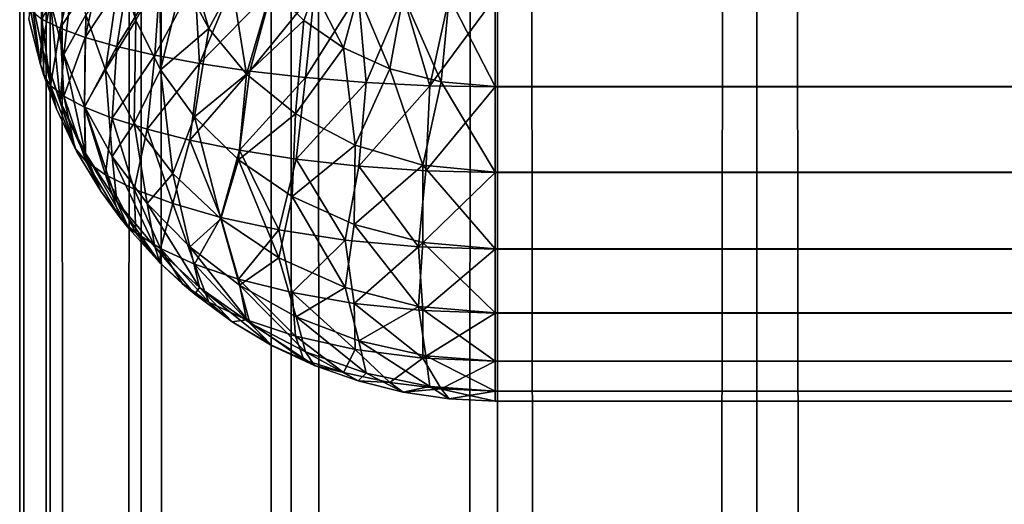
# Model space of a CAD drawing. Extents: x -265 to 265, y 0 to 1307.
# Tile 309 of 436: x -265 to -260.86, y 1124.57 to 1126.6. Entities that reach past the tile are written whole.
import ezdxf

# ---------------------------------------------------------------- set-up
doc = ezdxf.new("R2010")
doc.units = 0
doc.header["$LTSCALE"] = 65.185185
for name, color, linetype in [('100', 7, 'CONTINUOUS'), ('107', 7, 'CONTINUOUS'), ('115', 7, 'CONTINUOUS'), ('117', 7, 'CONTINUOUS'), ('3', 7, 'CONTINUOUS'), ('4', 7, 'CONTINUOUS'), ('98', 7, 'CONTINUOUS'), ('99', 7, 'CONTINUOUS')]:
    doc.layers.add(name, color=color, linetype=linetype)

msp = doc.modelspace()

# ---------------------------------------------------------------- linework, layer by layer
at = {"layer": '100', "color": 7, "linetype": 'CONTINUOUS'}
for points in [[(-263, 1126.7, 25), (-263, 1126.3236, 24.9578), (263, 1126.7, 25), (-263, 1126.7, 25)], [(263, 1126.7, 25), (-263, 1126.3236, 24.9578), (263, 1126.3217, 24.9574), (263, 1126.7, 25)], [(-263, 1126.3236, 24.9578), (-263, 1125.9638, 24.8323), (263, 1126.3217, 24.9574), (-263, 1126.3236, 24.9578)], [(263, 1126.3217, 24.9574), (-263, 1125.9638, 24.8323), (263, 1125.9621, 24.8315), (263, 1126.3217, 24.9574)], [(-263, 1125.9638, 24.8323), (-263, 1125.641, 24.6298), (263, 1125.9621, 24.8315), (-263, 1125.9638, 24.8323)], [(263, 1125.9621, 24.8315), (-263, 1125.641, 24.6298), (263, 1125.6395, 24.6286), (263, 1125.9621, 24.8315)], [(-263, 1125.641, 24.6298), (-263, 1125.3714, 24.3605), (263, 1125.6395, 24.6286), (-263, 1125.641, 24.6298)], [(263, 1125.6395, 24.6286), (-263, 1125.3714, 24.3605), (263, 1125.3702, 24.359), (263, 1125.6395, 24.6286)], [(-263, 1125.3714, 24.3605), (-263, 1125.1685, 24.0379), (263, 1125.3702, 24.359), (-263, 1125.3714, 24.3605)], [(263, 1125.3702, 24.359), (-263, 1125.1685, 24.0379), (263, 1125.1677, 24.0362), (263, 1125.3702, 24.359)], [(-263, 1125.1685, 24.0379), (-263, 1125.0426, 23.6783), (263, 1125.1677, 24.0362), (-263, 1125.1685, 24.0379)], [(263, 1125.1677, 24.0362), (-263, 1125.0426, 23.6783), (263, 1125.0422, 23.6764), (263, 1125.1677, 24.0362)], [(-263, 1125.0426, 23.6783), (-263, 1125, 23.3), (263, 1125.0422, 23.6764), (-263, 1125.0426, 23.6783)], [(-263, 1125, 23.3), (263, 1125, 23.3), (263, 1125.0422, 23.6764), (-263, 1125, 23.3)]]:
    msp.add_3dface(points, dxfattribs=at)
at = {"layer": '107', "color": 7, "linetype": 'CONTINUOUS'}
for points in [[(-264.9611, 1126.6073, 16.9411), (-264.9128, 1126.4158, 16.9124), (-264.9611, 1126.6073, 23.0589), (-264.9611, 1126.6073, 16.9411)], [(-264.9611, 1126.6073, 23.0589), (-264.9128, 1126.4158, 16.9124), (-264.9128, 1126.4158, 23.0876), (-264.9611, 1126.6073, 23.0589)], [(-264.8982, 1126.37, 16.9055), (-264.8459, 1126.2301, 16.8845), (-264.9128, 1126.4158, 23.0876), (-264.8982, 1126.37, 16.9055)], [(-264.9128, 1126.4158, 23.0876), (-264.8459, 1126.2301, 16.8845), (-264.8459, 1126.2301, 23.1155), (-264.9128, 1126.4158, 23.0876)], [(-264.9128, 1126.4158, 16.9124), (-264.8982, 1126.37, 16.9055), (-264.9128, 1126.4158, 23.0876), (-264.9128, 1126.4158, 16.9124)], [(-264.768, 1126.0651, 16.8598), (-264.7611, 1126.0522, 16.8578), (-264.8459, 1126.2301, 23.1155), (-264.768, 1126.0651, 16.8598)], [(-264.8459, 1126.2301, 23.1155), (-264.7611, 1126.0522, 16.8578), (-264.7611, 1126.0522, 23.1422), (-264.8459, 1126.2301, 23.1155)], [(-264.8459, 1126.2301, 16.8845), (-264.768, 1126.0651, 16.8598), (-264.8459, 1126.2301, 23.1155), (-264.8459, 1126.2301, 16.8845)], [(-264.7611, 1126.0522, 16.8578), (-264.6594, 1125.8836, 16.8325), (-264.7611, 1126.0522, 23.1422), (-264.7611, 1126.0522, 16.8578)], [(-264.7611, 1126.0522, 23.1422), (-264.6594, 1125.8836, 16.8325), (-264.6594, 1125.8836, 23.1675), (-264.7611, 1126.0522, 23.1422)], [(-264.578, 1125.7712, 16.8157), (-264.5417, 1125.726, 16.8089), (-264.6594, 1125.8836, 23.1675), (-264.578, 1125.7712, 16.8157)], [(-264.6594, 1125.8836, 23.1675), (-264.5417, 1125.726, 16.8089), (-264.5417, 1125.726, 23.1911), (-264.6594, 1125.8836, 23.1675)], [(-264.6594, 1125.8836, 16.8325), (-264.578, 1125.7712, 16.8157), (-264.6594, 1125.8836, 23.1675), (-264.6594, 1125.8836, 16.8325)], [(-264.5417, 1125.726, 16.8089), (-264.4093, 1125.5809, 16.7871), (-264.5417, 1125.726, 23.1911), (-264.5417, 1125.726, 16.8089)], [(-264.5417, 1125.726, 23.1911), (-264.4093, 1125.5809, 16.7871), (-264.4093, 1125.5809, 23.2129), (-264.5417, 1125.726, 23.1911)], [(-264.3149, 1125.493, 16.7739), (-264.2635, 1125.4497, 16.7675), (-264.4093, 1125.5809, 23.2129), (-264.3149, 1125.493, 16.7739)], [(-264.4093, 1125.5809, 23.2129), (-264.2635, 1125.4497, 16.7675), (-264.2635, 1125.4497, 23.2326), (-264.4093, 1125.5809, 23.2129)], [(-264.4093, 1125.5809, 16.7871), (-264.3149, 1125.493, 16.7739), (-264.4093, 1125.5809, 23.2129), (-264.4093, 1125.5809, 16.7871)], [(-264.2635, 1125.4497, 16.7675), (-264.1058, 1125.3335, 16.75), (-264.2635, 1125.4497, 23.2326), (-264.2635, 1125.4497, 16.7675)], [(-264.2635, 1125.4497, 23.2326), (-264.1058, 1125.3335, 16.75), (-264.1058, 1125.3335, 23.25), (-264.2635, 1125.4497, 23.2326)], [(-263.9409, 1125.2351, 16.7353), (-263.9377, 1125.2334, 16.735), (-264.1058, 1125.3335, 23.25), (-263.9409, 1125.2351, 16.7353)], [(-264.1058, 1125.3335, 23.25), (-263.9377, 1125.2334, 16.735), (-263.9377, 1125.2334, 23.265), (-264.1058, 1125.3335, 23.25)], [(-264.1058, 1125.3335, 16.75), (-263.9409, 1125.2351, 16.7353), (-264.1058, 1125.3335, 23.25), (-264.1058, 1125.3335, 16.75)], [(-263.9377, 1125.2334, 16.735), (-263.7608, 1125.1504, 16.7226), (-263.9377, 1125.2334, 23.265), (-263.9377, 1125.2334, 16.735)], [(-263.9377, 1125.2334, 23.265), (-263.7608, 1125.1504, 16.7226), (-263.7608, 1125.1504, 23.2774), (-263.9377, 1125.2334, 23.265)], [(-263.7608, 1125.1504, 16.7226), (-263.5768, 1125.085, 16.7127), (-263.7608, 1125.1504, 23.2774), (-263.7608, 1125.1504, 16.7226)], [(-263.7608, 1125.1504, 23.2774), (-263.5768, 1125.085, 16.7127), (-263.5768, 1125.085, 23.2873), (-263.7608, 1125.1504, 23.2774)], [(-263.5768, 1125.085, 16.7127), (-263.3875, 1125.0379, 16.7057), (-263.5768, 1125.085, 23.2873), (-263.5768, 1125.085, 16.7127)], [(-263.5768, 1125.085, 23.2873), (-263.3875, 1125.0379, 16.7057), (-263.3875, 1125.0379, 23.2943), (-263.5768, 1125.085, 23.2873)], [(-263.3875, 1125.0379, 16.7057), (-263.1946, 1125.0095, 16.7014), (-263.3875, 1125.0379, 23.2943), (-263.3875, 1125.0379, 16.7057)], [(-263.3875, 1125.0379, 23.2943), (-263.1946, 1125.0095, 16.7014), (-263.1946, 1125.0095, 23.2986), (-263.3875, 1125.0379, 23.2943)], [(-263, 1125, 16.7), (-263, 1125, 23.3), (-263.1946, 1125.0095, 23.2986), (-263, 1125, 16.7)], [(-263.1946, 1125.0095, 16.7014), (-263, 1125, 16.7), (-263.1946, 1125.0095, 23.2986), (-263.1946, 1125.0095, 16.7014)]]:
    msp.add_3dface(points, dxfattribs=at)
at = {"layer": '115', "color": 7, "linetype": 'CONTINUOUS'}
for points in [[(-264.9067, 1126.6074, 16.4884), (-264.7611, 1126.8578, 16.0522), (-264.8301, 1126.5687, 16.2625), (-264.9067, 1126.6074, 16.4884)], [(-264.7611, 1126.8578, 16.0522), (-264.6594, 1126.8325, 15.8836), (-264.8301, 1126.5687, 16.2625), (-264.7611, 1126.8578, 16.0522)], [(-264.8301, 1126.5687, 16.2625), (-264.6594, 1126.8325, 15.8836), (-264.7251, 1126.5301, 16.045), (-264.8301, 1126.5687, 16.2625)], [(-264.6594, 1126.8325, 15.8836), (-264.5417, 1126.8089, 15.726), (-264.7251, 1126.5301, 16.045), (-264.6594, 1126.8325, 15.8836)], [(-264.7251, 1126.5301, 16.045), (-264.5417, 1126.8089, 15.726), (-264.592, 1126.4921, 15.8394), (-264.7251, 1126.5301, 16.045)], [(-264.5417, 1126.8089, 15.726), (-264.4093, 1126.7871, 15.5809), (-264.592, 1126.4921, 15.8394), (-264.5417, 1126.8089, 15.726)], [(-264.592, 1126.4921, 15.8394), (-264.4093, 1126.7871, 15.5809), (-264.4315, 1126.4554, 15.6491), (-264.592, 1126.4921, 15.8394)], [(-264.4093, 1126.7871, 15.5809), (-264.2635, 1126.7674, 15.4497), (-264.4315, 1126.4554, 15.6491), (-264.4093, 1126.7871, 15.5809)], [(-264.4315, 1126.4554, 15.6491), (-264.2635, 1126.7674, 15.4497), (-264.2443, 1126.4206, 15.4779), (-264.4315, 1126.4554, 15.6491)], [(-264.2635, 1126.7674, 15.4497), (-264.1058, 1126.75, 15.3335), (-264.2443, 1126.4206, 15.4779), (-264.2635, 1126.7674, 15.4497)], [(-264.1058, 1126.75, 15.3335), (-263.9377, 1126.735, 15.2334), (-264.2443, 1126.4206, 15.4779), (-264.1058, 1126.75, 15.3335)], [(-264.2443, 1126.4206, 15.4779), (-263.9377, 1126.735, 15.2334), (-264.0322, 1126.3888, 15.3295), (-264.2443, 1126.4206, 15.4779)], [(-263.9377, 1126.735, 15.2334), (-263.7608, 1126.7226, 15.1504), (-264.0322, 1126.3888, 15.3295), (-263.9377, 1126.735, 15.2334)], [(-264.0322, 1126.3888, 15.3295), (-263.7608, 1126.7226, 15.1504), (-263.7974, 1126.3615, 15.2081), (-264.0322, 1126.3888, 15.3295)], [(-263.7608, 1126.7226, 15.1504), (-263.5768, 1126.7127, 15.085), (-263.7974, 1126.3615, 15.2081), (-263.7608, 1126.7226, 15.1504)], [(-263.7974, 1126.3615, 15.2081), (-263.5768, 1126.7127, 15.085), (-263.5435, 1126.3401, 15.1176), (-263.7974, 1126.3615, 15.2081)], [(-263.5768, 1126.7127, 15.085), (-263.3875, 1126.7057, 15.0379), (-263.5435, 1126.3401, 15.1176), (-263.5768, 1126.7127, 15.085)], [(-263.5435, 1126.3401, 15.1176), (-263.3875, 1126.7057, 15.0379), (-263.2755, 1126.3264, 15.0616), (-263.5435, 1126.3401, 15.1176)], [(-263.3875, 1126.7057, 15.0379), (-263.1946, 1126.7014, 15.0095), (-263.2755, 1126.3264, 15.0616), (-263.3875, 1126.7057, 15.0379)], [(-263.1946, 1126.7014, 15.0095), (-263, 1126.7, 15), (-263.2755, 1126.3264, 15.0616), (-263.1946, 1126.7014, 15.0095)], [(-263, 1126.7, 15), (-263, 1126.3217, 15.0426), (-263.2755, 1126.3264, 15.0616), (-263, 1126.7, 15)], [(-264.9128, 1126.4158, 16.9124), (-264.9611, 1126.6073, 16.9411), (-264.9548, 1126.6457, 16.7194), (-264.9128, 1126.4158, 16.9124)], [(-264.9128, 1126.4158, 16.9124), (-264.9548, 1126.6457, 16.7194), (-264.9067, 1126.6074, 16.4884), (-264.9128, 1126.4158, 16.9124)], [(-264.8982, 1126.37, 16.9055), (-264.9128, 1126.4158, 16.9124), (-264.9067, 1126.6074, 16.4884), (-264.8982, 1126.37, 16.9055)], [(-264.8982, 1126.37, 16.9055), (-264.9067, 1126.6074, 16.4884), (-264.8705, 1126.3276, 16.6813), (-264.8982, 1126.37, 16.9055)], [(-264.9067, 1126.6074, 16.4884), (-264.8301, 1126.5687, 16.2625), (-264.8705, 1126.3276, 16.6813), (-264.9067, 1126.6074, 16.4884)], [(-264.8705, 1126.3276, 16.6813), (-264.8301, 1126.5687, 16.2625), (-264.8141, 1126.2832, 16.4584), (-264.8705, 1126.3276, 16.6813)], [(-264.8301, 1126.5687, 16.2625), (-264.7251, 1126.5301, 16.045), (-264.8141, 1126.2832, 16.4584), (-264.8301, 1126.5687, 16.2625)], [(-264.8141, 1126.2832, 16.4584), (-264.7251, 1126.5301, 16.045), (-264.728, 1126.2373, 16.2399), (-264.8141, 1126.2832, 16.4584)], [(-264.7251, 1126.5301, 16.045), (-264.592, 1126.4921, 15.8394), (-264.728, 1126.2373, 16.2399), (-264.7251, 1126.5301, 16.045)], [(-264.728, 1126.2373, 16.2399), (-264.592, 1126.4921, 15.8394), (-264.6114, 1126.1906, 16.0293), (-264.728, 1126.2373, 16.2399)], [(-264.592, 1126.4921, 15.8394), (-264.4315, 1126.4554, 15.6491), (-264.6114, 1126.1906, 16.0293), (-264.592, 1126.4921, 15.8394)], [(-264.6114, 1126.1906, 16.0293), (-264.4315, 1126.4554, 15.6491), (-264.4638, 1126.1439, 15.8308), (-264.6114, 1126.1906, 16.0293)], [(-264.4315, 1126.4554, 15.6491), (-264.2443, 1126.4206, 15.4779), (-264.4638, 1126.1439, 15.8308), (-264.4315, 1126.4554, 15.6491)], [(-264.4638, 1126.1439, 15.8308), (-264.2443, 1126.4206, 15.4779), (-264.285, 1126.0984, 15.6486), (-264.4638, 1126.1439, 15.8308)], [(-264.2443, 1126.4206, 15.4779), (-264.0322, 1126.3888, 15.3295), (-264.285, 1126.0984, 15.6486), (-264.2443, 1126.4206, 15.4779)], [(-264.285, 1126.0984, 15.6486), (-264.0322, 1126.3888, 15.3295), (-264.0756, 1126.0557, 15.488), (-264.285, 1126.0984, 15.6486)], [(-264.0322, 1126.3888, 15.3295), (-263.7974, 1126.3615, 15.2081), (-264.0756, 1126.0557, 15.488), (-264.0322, 1126.3888, 15.3295)], [(-264.8459, 1126.2301, 16.8845), (-264.8982, 1126.37, 16.9055), (-264.8705, 1126.3276, 16.6813), (-264.8459, 1126.2301, 16.8845)], [(-264.0756, 1126.0557, 15.488), (-263.7974, 1126.3615, 15.2081), (-263.8373, 1126.018, 15.3543), (-264.0756, 1126.0557, 15.488)], [(-263.7974, 1126.3615, 15.2081), (-263.5435, 1126.3401, 15.1176), (-263.8373, 1126.018, 15.3543), (-263.7974, 1126.3615, 15.2081)], [(-263.8373, 1126.018, 15.3543), (-263.5435, 1126.3401, 15.1176), (-263.5741, 1125.9881, 15.2532), (-263.8373, 1126.018, 15.3543)], [(-263.5435, 1126.3401, 15.1176), (-263.2755, 1126.3264, 15.0616), (-263.5741, 1125.9881, 15.2532), (-263.5435, 1126.3401, 15.1176)], [(-264.768, 1126.0651, 16.8598), (-264.8459, 1126.2301, 16.8845), (-264.8705, 1126.3276, 16.6813), (-264.768, 1126.0651, 16.8598)], [(-264.768, 1126.0651, 16.8598), (-264.8705, 1126.3276, 16.6813), (-264.8141, 1126.2832, 16.4584), (-264.768, 1126.0651, 16.8598)], [(-263.5741, 1125.9881, 15.2532), (-263.2755, 1126.3264, 15.0616), (-263.2922, 1125.9688, 15.19), (-263.5741, 1125.9881, 15.2532)], [(-263.2755, 1126.3264, 15.0616), (-263, 1126.3217, 15.0426), (-263.2922, 1125.9688, 15.19), (-263.2755, 1126.3264, 15.0616)], [(-263, 1126.3217, 15.0426), (-263, 1125.9621, 15.1685), (-263.2922, 1125.9688, 15.19), (-263, 1126.3217, 15.0426)], [(-264.768, 1126.0651, 16.8598), (-264.8141, 1126.2832, 16.4584), (-264.7222, 1126.0098, 16.6257), (-264.768, 1126.0651, 16.8598)], [(-264.8141, 1126.2832, 16.4584), (-264.728, 1126.2373, 16.2399), (-264.7222, 1126.0098, 16.6257), (-264.8141, 1126.2832, 16.4584)], [(-264.728, 1126.2373, 16.2399), (-264.6114, 1126.1906, 16.0293), (-264.6397, 1125.9516, 16.3938), (-264.728, 1126.2373, 16.2399)], [(-264.7222, 1126.0098, 16.6257), (-264.728, 1126.2373, 16.2399), (-264.6397, 1125.9516, 16.3938), (-264.7222, 1126.0098, 16.6257)], [(-264.6397, 1125.9516, 16.3938), (-264.6114, 1126.1906, 16.0293), (-264.5184, 1125.8915, 16.1692), (-264.6397, 1125.9516, 16.3938)], [(-264.6114, 1126.1906, 16.0293), (-264.4638, 1126.1439, 15.8308), (-264.5184, 1125.8915, 16.1692), (-264.6114, 1126.1906, 16.0293)], [(-264.5184, 1125.8915, 16.1692), (-264.4638, 1126.1439, 15.8308), (-264.3566, 1125.8311, 15.9576), (-264.5184, 1125.8915, 16.1692)], [(-264.4638, 1126.1439, 15.8308), (-264.285, 1126.0984, 15.6486), (-264.3566, 1125.8311, 15.9576), (-264.4638, 1126.1439, 15.8308)], [(-264.3566, 1125.8311, 15.9576), (-264.285, 1126.0984, 15.6486), (-264.1535, 1125.7728, 15.7664), (-264.3566, 1125.8311, 15.9576)], [(-264.285, 1126.0984, 15.6486), (-264.0756, 1126.0557, 15.488), (-264.1535, 1125.7728, 15.7664), (-264.285, 1126.0984, 15.6486)], [(-264.7611, 1126.0522, 16.8578), (-264.768, 1126.0651, 16.8598), (-264.7222, 1126.0098, 16.6257), (-264.7611, 1126.0522, 16.8578)], [(-264.6594, 1125.8836, 16.8325), (-264.7611, 1126.0522, 16.8578), (-264.7222, 1126.0098, 16.6257), (-264.6594, 1125.8836, 16.8325)], [(-264.1535, 1125.7728, 15.7664), (-264.0756, 1126.0557, 15.488), (-263.9102, 1125.7202, 15.6036), (-264.1535, 1125.7728, 15.7664)], [(-264.0756, 1126.0557, 15.488), (-263.8373, 1126.018, 15.3543), (-263.9102, 1125.7202, 15.6036), (-264.0756, 1126.0557, 15.488)], [(-264.578, 1125.7712, 16.8157), (-264.6594, 1125.8836, 16.8325), (-264.7222, 1126.0098, 16.6257), (-264.578, 1125.7712, 16.8157)], [(-264.578, 1125.7712, 16.8157), (-264.7222, 1126.0098, 16.6257), (-264.6397, 1125.9516, 16.3938), (-264.578, 1125.7712, 16.8157)], [(-263.9102, 1125.7202, 15.6036), (-263.8373, 1126.018, 15.3543), (-263.6306, 1125.6775, 15.4782), (-263.9102, 1125.7202, 15.6036)], [(-263.8373, 1126.018, 15.3543), (-263.5741, 1125.9881, 15.2532), (-263.6306, 1125.6775, 15.4782), (-263.8373, 1126.018, 15.3543)], [(-263.6306, 1125.6775, 15.4782), (-263.5741, 1125.9881, 15.2532), (-263.323, 1125.6493, 15.3987), (-263.6306, 1125.6775, 15.4782)], [(-263.5741, 1125.9881, 15.2532), (-263.2922, 1125.9688, 15.19), (-263.323, 1125.6493, 15.3987), (-263.5741, 1125.9881, 15.2532)], [(-263.2922, 1125.9688, 15.19), (-263, 1125.9621, 15.1685), (-263.323, 1125.6493, 15.3987), (-263.2922, 1125.9688, 15.19)], [(-263, 1125.9621, 15.1685), (-263, 1125.6395, 15.3714), (-263.323, 1125.6493, 15.3987), (-263, 1125.9621, 15.1685)], [(-264.578, 1125.7712, 16.8157), (-264.6397, 1125.9516, 16.3938), (-264.5121, 1125.7082, 16.602), (-264.578, 1125.7712, 16.8157)], [(-264.6397, 1125.9516, 16.3938), (-264.5184, 1125.8915, 16.1692), (-264.5121, 1125.7082, 16.602), (-264.6397, 1125.9516, 16.3938)], [(-264.5184, 1125.8915, 16.1692), (-264.3566, 1125.8311, 15.9576), (-264.4082, 1125.6427, 16.3936), (-264.5184, 1125.8915, 16.1692)], [(-264.5121, 1125.7082, 16.602), (-264.5184, 1125.8915, 16.1692), (-264.4082, 1125.6427, 16.3936), (-264.5121, 1125.7082, 16.602)], [(-264.4082, 1125.6427, 16.3936), (-264.3566, 1125.8311, 15.9576), (-264.2643, 1125.5768, 16.1958), (-264.4082, 1125.6427, 16.3936)], [(-264.3566, 1125.8311, 15.9576), (-264.1535, 1125.7728, 15.7664), (-264.2643, 1125.5768, 16.1958), (-264.3566, 1125.8311, 15.9576)], [(-264.5417, 1125.726, 16.8089), (-264.578, 1125.7712, 16.8157), (-264.5121, 1125.7082, 16.602), (-264.5417, 1125.726, 16.8089)], [(-264.2643, 1125.5768, 16.1958), (-264.1535, 1125.7728, 15.7664), (-264.0794, 1125.5135, 16.0156), (-264.2643, 1125.5768, 16.1958)], [(-264.1535, 1125.7728, 15.7664), (-263.9102, 1125.7202, 15.6036), (-264.0794, 1125.5135, 16.0156), (-264.1535, 1125.7728, 15.7664)], [(-264.4093, 1125.5809, 16.7871), (-264.5417, 1125.726, 16.8089), (-264.5121, 1125.7082, 16.602), (-264.4093, 1125.5809, 16.7871)], [(-264.0794, 1125.5135, 16.0156), (-263.9102, 1125.7202, 15.6036), (-263.8542, 1125.4566, 15.8615), (-264.0794, 1125.5135, 16.0156)], [(-263.9102, 1125.7202, 15.6036), (-263.6306, 1125.6775, 15.4782), (-263.8542, 1125.4566, 15.8615), (-263.9102, 1125.7202, 15.6036)], [(-264.4093, 1125.5809, 16.7871), (-264.5121, 1125.7082, 16.602), (-264.4082, 1125.6427, 16.3936), (-264.4093, 1125.5809, 16.7871)], [(-263.8542, 1125.4566, 15.8615), (-263.6306, 1125.6775, 15.4782), (-263.5931, 1125.4107, 15.7425), (-263.8542, 1125.4566, 15.8615)], [(-263.6306, 1125.6775, 15.4782), (-263.323, 1125.6493, 15.3987), (-263.5931, 1125.4107, 15.7425), (-263.6306, 1125.6775, 15.4782)], [(-264.3149, 1125.493, 16.7739), (-264.4093, 1125.5809, 16.7871), (-264.4082, 1125.6427, 16.3936), (-264.3149, 1125.493, 16.7739)], [(-264.3149, 1125.493, 16.7739), (-264.4082, 1125.6427, 16.3936), (-264.205, 1125.417, 16.5673), (-264.3149, 1125.493, 16.7739)], [(-264.4082, 1125.6427, 16.3936), (-264.2643, 1125.5768, 16.1958), (-264.205, 1125.417, 16.5673), (-264.4082, 1125.6427, 16.3936)], [(-263.5931, 1125.4107, 15.7425), (-263.323, 1125.6493, 15.3987), (-263.3041, 1125.3807, 15.6669), (-263.5931, 1125.4107, 15.7425)], [(-263.323, 1125.6493, 15.3987), (-263, 1125.6395, 15.3714), (-263.3041, 1125.3807, 15.6669), (-263.323, 1125.6493, 15.3987)], [(-263, 1125.6395, 15.3714), (-263, 1125.3702, 15.641), (-263.3041, 1125.3807, 15.6669), (-263, 1125.6395, 15.3714)], [(-264.2643, 1125.5768, 16.1958), (-264.0794, 1125.5135, 16.0156), (-264.0467, 1125.3421, 16.3759), (-264.2643, 1125.5768, 16.1958)], [(-264.205, 1125.417, 16.5673), (-264.2643, 1125.5768, 16.1958), (-264.0467, 1125.3421, 16.3759), (-264.205, 1125.417, 16.5673)], [(-264.0794, 1125.5135, 16.0156), (-263.8542, 1125.4566, 15.8615), (-263.8404, 1125.2737, 16.2088), (-264.0794, 1125.5135, 16.0156)], [(-264.0467, 1125.3421, 16.3759), (-264.0794, 1125.5135, 16.0156), (-263.8404, 1125.2737, 16.2088), (-264.0467, 1125.3421, 16.3759)], [(-264.2635, 1125.4497, 16.7675), (-264.3149, 1125.493, 16.7739), (-264.205, 1125.417, 16.5673), (-264.2635, 1125.4497, 16.7675)], [(-264.1058, 1125.3335, 16.75), (-264.2635, 1125.4497, 16.7675), (-264.205, 1125.417, 16.5673), (-264.1058, 1125.3335, 16.75)], [(-263.8542, 1125.4566, 15.8615), (-263.5931, 1125.4107, 15.7425), (-263.5898, 1125.2177, 16.0774), (-263.8542, 1125.4566, 15.8615)], [(-263.8404, 1125.2737, 16.2088), (-263.8542, 1125.4566, 15.8615), (-263.5898, 1125.2177, 16.0774), (-263.8404, 1125.2737, 16.2088)], [(-264.1058, 1125.3335, 16.75), (-264.205, 1125.417, 16.5673), (-264.0467, 1125.3421, 16.3759), (-264.1058, 1125.3335, 16.75)], [(-263.5931, 1125.4107, 15.7425), (-263.3041, 1125.3807, 15.6669), (-263.3046, 1125.1807, 15.993), (-263.5931, 1125.4107, 15.7425)], [(-263.5898, 1125.2177, 16.0774), (-263.5931, 1125.4107, 15.7425), (-263.3046, 1125.1807, 15.993), (-263.5898, 1125.2177, 16.0774)], [(-263.3041, 1125.3807, 15.6669), (-263, 1125.3702, 15.641), (-263.3046, 1125.1807, 15.993), (-263.3041, 1125.3807, 15.6669)], [(-263.9409, 1125.2351, 16.7353), (-264.1058, 1125.3335, 16.75), (-264.0467, 1125.3421, 16.3759), (-263.9409, 1125.2351, 16.7353)], [(-263.9409, 1125.2351, 16.7353), (-264.0467, 1125.3421, 16.3759), (-263.8052, 1125.1741, 16.6009), (-263.9409, 1125.2351, 16.7353)], [(-264.0467, 1125.3421, 16.3759), (-263.8404, 1125.2737, 16.2088), (-263.8052, 1125.1741, 16.6009), (-264.0467, 1125.3421, 16.3759)], [(-263, 1125.3702, 15.641), (-263, 1125.1677, 15.9638), (-263.3046, 1125.1807, 15.993), (-263, 1125.3702, 15.641)], [(-263.8404, 1125.2737, 16.2088), (-263.5898, 1125.2177, 16.0774), (-263.6378, 1125.1206, 16.4864), (-263.8404, 1125.2737, 16.2088)], [(-263.8052, 1125.1741, 16.6009), (-263.8404, 1125.2737, 16.2088), (-263.6378, 1125.1206, 16.4864), (-263.8052, 1125.1741, 16.6009)], [(-263.9377, 1125.2334, 16.735), (-263.9409, 1125.2351, 16.7353), (-263.8052, 1125.1741, 16.6009), (-263.9377, 1125.2334, 16.735)], [(-263.7608, 1125.1504, 16.7226), (-263.9377, 1125.2334, 16.735), (-263.8052, 1125.1741, 16.6009), (-263.7608, 1125.1504, 16.7226)], [(-263.6378, 1125.1206, 16.4864), (-263.5898, 1125.2177, 16.0774), (-263.4428, 1125.0786, 16.3983), (-263.6378, 1125.1206, 16.4864)], [(-263.5898, 1125.2177, 16.0774), (-263.3046, 1125.1807, 15.993), (-263.4428, 1125.0786, 16.3983), (-263.5898, 1125.2177, 16.0774)], [(-263.7608, 1125.1504, 16.7226), (-263.8052, 1125.1741, 16.6009), (-263.6378, 1125.1206, 16.4864), (-263.7608, 1125.1504, 16.7226)], [(-263.4428, 1125.0786, 16.3983), (-263.3046, 1125.1807, 15.993), (-263.227, 1125.0515, 16.3426), (-263.4428, 1125.0786, 16.3983)], [(-263.3046, 1125.1807, 15.993), (-263, 1125.1677, 15.9638), (-263.227, 1125.0515, 16.3426), (-263.3046, 1125.1807, 15.993)], [(-263.5768, 1125.085, 16.7127), (-263.7608, 1125.1504, 16.7226), (-263.6378, 1125.1206, 16.4864), (-263.5768, 1125.085, 16.7127)], [(-263, 1125.1677, 15.9638), (-263, 1125.0422, 16.3236), (-263.227, 1125.0515, 16.3426), (-263, 1125.1677, 15.9638)], [(-263.5768, 1125.085, 16.7127), (-263.6378, 1125.1206, 16.4864), (-263.4428, 1125.0786, 16.3983), (-263.5768, 1125.085, 16.7127)], [(-263.3875, 1125.0379, 16.7057), (-263.5768, 1125.085, 16.7127), (-263.4428, 1125.0786, 16.3983), (-263.3875, 1125.0379, 16.7057)], [(-263.3875, 1125.0379, 16.7057), (-263.4428, 1125.0786, 16.3983), (-263.227, 1125.0515, 16.3426), (-263.3875, 1125.0379, 16.7057)], [(-263.1946, 1125.0095, 16.7014), (-263.3875, 1125.0379, 16.7057), (-263.227, 1125.0515, 16.3426), (-263.1946, 1125.0095, 16.7014)], [(-263, 1125.0422, 16.3236), (-263.1946, 1125.0095, 16.7014), (-263.227, 1125.0515, 16.3426), (-263, 1125.0422, 16.3236)], [(-263, 1125.0422, 16.3236), (-263, 1125, 16.7), (-263.1946, 1125.0095, 16.7014), (-263, 1125.0422, 16.3236)]]:
    msp.add_3dface(points, dxfattribs=at)
at = {"layer": '117', "color": 7, "linetype": 'CONTINUOUS'}
for points in [[(-264.9128, 1126.9124, 23.5842), (-264.9548, 1126.7194, 23.3543), (-264.9067, 1126.4884, 23.3926), (-264.9128, 1126.9124, 23.5842)], [(-264.8982, 1126.9055, 23.63), (-264.9128, 1126.9124, 23.5842), (-264.9067, 1126.4884, 23.3926), (-264.8982, 1126.9055, 23.63)], [(-264.8982, 1126.9055, 23.63), (-264.9067, 1126.4884, 23.3926), (-264.8705, 1126.6813, 23.6724), (-264.8982, 1126.9055, 23.63)], [(-264.768, 1126.8598, 23.9349), (-264.8705, 1126.6813, 23.6724), (-264.8141, 1126.4584, 23.7168), (-264.768, 1126.8598, 23.9349)], [(-264.768, 1126.8598, 23.9349), (-264.8141, 1126.4584, 23.7168), (-264.7222, 1126.6257, 23.9902), (-264.768, 1126.8598, 23.9349)], [(-264.578, 1126.8157, 24.2288), (-264.7222, 1126.6257, 23.9902), (-264.6397, 1126.3938, 24.0484), (-264.578, 1126.8157, 24.2288)], [(-264.578, 1126.8157, 24.2288), (-264.6397, 1126.3938, 24.0484), (-264.5121, 1126.602, 24.2918), (-264.578, 1126.8157, 24.2288)], [(-264.5417, 1126.8089, 24.274), (-264.578, 1126.8157, 24.2288), (-264.5121, 1126.602, 24.2918), (-264.5417, 1126.8089, 24.274)], [(-264.4093, 1126.7871, 24.4191), (-264.5417, 1126.8089, 24.274), (-264.5121, 1126.602, 24.2918), (-264.4093, 1126.7871, 24.4191)], [(-264.4093, 1126.7871, 24.4191), (-264.5121, 1126.602, 24.2918), (-264.4082, 1126.3936, 24.3573), (-264.4093, 1126.7871, 24.4191)], [(-264.3149, 1126.7739, 24.507), (-264.4093, 1126.7871, 24.4191), (-264.4082, 1126.3936, 24.3573), (-264.3149, 1126.7739, 24.507)], [(-264.3149, 1126.7739, 24.507), (-264.4082, 1126.3936, 24.3573), (-264.205, 1126.5673, 24.583), (-264.3149, 1126.7739, 24.507)], [(-264.2635, 1126.7675, 24.5503), (-264.3149, 1126.7739, 24.507), (-264.205, 1126.5673, 24.583), (-264.2635, 1126.7675, 24.5503)], [(-264.1058, 1126.75, 24.6665), (-264.2635, 1126.7675, 24.5503), (-264.205, 1126.5673, 24.583), (-264.1058, 1126.75, 24.6665)], [(-264.1058, 1126.75, 24.6665), (-264.205, 1126.5673, 24.583), (-264.0467, 1126.3759, 24.6579), (-264.1058, 1126.75, 24.6665)], [(-263.9409, 1126.7353, 24.7649), (-264.1058, 1126.75, 24.6665), (-264.0467, 1126.3759, 24.6579), (-263.9409, 1126.7353, 24.7649)], [(-264.9611, 1126.6073, 23.0589), (-264.9128, 1126.4158, 23.0876), (-264.9548, 1126.7194, 23.3543), (-264.9611, 1126.6073, 23.0589)], [(-264.9548, 1126.7194, 23.3543), (-264.9128, 1126.4158, 23.0876), (-264.9067, 1126.4884, 23.3926), (-264.9548, 1126.7194, 23.3543)], [(-263.9409, 1126.7353, 24.7649), (-264.0467, 1126.3759, 24.6579), (-263.8052, 1126.6009, 24.8259), (-263.9409, 1126.7353, 24.7649)], [(-263.9377, 1126.735, 24.7666), (-263.9409, 1126.7353, 24.7649), (-263.8052, 1126.6009, 24.8259), (-263.9377, 1126.735, 24.7666)], [(-263.7608, 1126.7226, 24.8496), (-263.9377, 1126.735, 24.7666), (-263.8052, 1126.6009, 24.8259), (-263.7608, 1126.7226, 24.8496)], [(-263.7608, 1126.7226, 24.8496), (-263.8052, 1126.6009, 24.8259), (-263.6378, 1126.4864, 24.8794), (-263.7608, 1126.7226, 24.8496)], [(-263.5768, 1126.7127, 24.915), (-263.7608, 1126.7226, 24.8496), (-263.6378, 1126.4864, 24.8794), (-263.5768, 1126.7127, 24.915)], [(-263.5768, 1126.7127, 24.915), (-263.6378, 1126.4864, 24.8794), (-263.4428, 1126.3983, 24.9214), (-263.5768, 1126.7127, 24.915)], [(-263.3875, 1126.7057, 24.9621), (-263.5768, 1126.7127, 24.915), (-263.4428, 1126.3983, 24.9214), (-263.3875, 1126.7057, 24.9621)], [(-263.3875, 1126.7057, 24.9621), (-263.4428, 1126.3983, 24.9214), (-263.227, 1126.3426, 24.9485), (-263.3875, 1126.7057, 24.9621)], [(-263.1946, 1126.7014, 24.9905), (-263.3875, 1126.7057, 24.9621), (-263.227, 1126.3426, 24.9485), (-263.1946, 1126.7014, 24.9905)], [(-264.9067, 1126.4884, 23.3926), (-264.8301, 1126.2625, 23.4313), (-264.8705, 1126.6813, 23.6724), (-264.9067, 1126.4884, 23.3926)], [(-264.8705, 1126.6813, 23.6724), (-264.8301, 1126.2625, 23.4313), (-264.8141, 1126.4584, 23.7168), (-264.8705, 1126.6813, 23.6724)], [(-263, 1126.3236, 24.9578), (-263.1946, 1126.7014, 24.9905), (-263.227, 1126.3426, 24.9485), (-263, 1126.3236, 24.9578)], [(-263, 1126.3236, 24.9578), (-263, 1126.7, 25), (-263.1946, 1126.7014, 24.9905), (-263, 1126.3236, 24.9578)], [(-264.8141, 1126.4584, 23.7168), (-264.728, 1126.2399, 23.7627), (-264.7222, 1126.6257, 23.9902), (-264.8141, 1126.4584, 23.7168)], [(-264.7222, 1126.6257, 23.9902), (-264.728, 1126.2399, 23.7627), (-264.6397, 1126.3938, 24.0484), (-264.7222, 1126.6257, 23.9902)], [(-264.6397, 1126.3938, 24.0484), (-264.5184, 1126.1692, 24.1085), (-264.5121, 1126.602, 24.2918), (-264.6397, 1126.3938, 24.0484)], [(-264.5121, 1126.602, 24.2918), (-264.5184, 1126.1692, 24.1085), (-264.4082, 1126.3936, 24.3573), (-264.5121, 1126.602, 24.2918)], [(-264.0467, 1126.3759, 24.6579), (-263.8404, 1126.2088, 24.7263), (-263.8052, 1126.6009, 24.8259), (-264.0467, 1126.3759, 24.6579)], [(-263.8052, 1126.6009, 24.8259), (-263.8404, 1126.2088, 24.7263), (-263.6378, 1126.4864, 24.8794), (-263.8052, 1126.6009, 24.8259)], [(-264.4082, 1126.3936, 24.3573), (-264.2643, 1126.1958, 24.4232), (-264.205, 1126.5673, 24.583), (-264.4082, 1126.3936, 24.3573)], [(-264.205, 1126.5673, 24.583), (-264.2643, 1126.1958, 24.4232), (-264.0467, 1126.3759, 24.6579), (-264.205, 1126.5673, 24.583)], [(-264.9128, 1126.4158, 23.0876), (-264.8459, 1126.2301, 23.1155), (-264.9067, 1126.4884, 23.3926), (-264.9128, 1126.4158, 23.0876)], [(-264.8459, 1126.2301, 23.1155), (-264.7611, 1126.0522, 23.1422), (-264.9067, 1126.4884, 23.3926), (-264.8459, 1126.2301, 23.1155)], [(-264.9067, 1126.4884, 23.3926), (-264.7611, 1126.0522, 23.1422), (-264.8301, 1126.2625, 23.4313), (-264.9067, 1126.4884, 23.3926)], [(-264.8301, 1126.2625, 23.4313), (-264.7251, 1126.045, 23.4699), (-264.8141, 1126.4584, 23.7168), (-264.8301, 1126.2625, 23.4313)], [(-264.8141, 1126.4584, 23.7168), (-264.7251, 1126.045, 23.4699), (-264.728, 1126.2399, 23.7627), (-264.8141, 1126.4584, 23.7168)], [(-263.8404, 1126.2088, 24.7263), (-263.5898, 1126.0774, 24.7823), (-263.6378, 1126.4864, 24.8794), (-263.8404, 1126.2088, 24.7263)], [(-263.6378, 1126.4864, 24.8794), (-263.5898, 1126.0774, 24.7823), (-263.4428, 1126.3983, 24.9214), (-263.6378, 1126.4864, 24.8794)], [(-264.728, 1126.2399, 23.7627), (-264.6114, 1126.0293, 23.8094), (-264.6397, 1126.3938, 24.0484), (-264.728, 1126.2399, 23.7627)], [(-264.6397, 1126.3938, 24.0484), (-264.6114, 1126.0293, 23.8094), (-264.5184, 1126.1692, 24.1085), (-264.6397, 1126.3938, 24.0484)], [(-264.5184, 1126.1692, 24.1085), (-264.3566, 1125.9576, 24.1689), (-264.4082, 1126.3936, 24.3573), (-264.5184, 1126.1692, 24.1085)], [(-264.4082, 1126.3936, 24.3573), (-264.3566, 1125.9576, 24.1689), (-264.2643, 1126.1958, 24.4232), (-264.4082, 1126.3936, 24.3573)], [(-264.2643, 1126.1958, 24.4232), (-264.0794, 1126.0156, 24.4865), (-264.0467, 1126.3759, 24.6579), (-264.2643, 1126.1958, 24.4232)], [(-264.0467, 1126.3759, 24.6579), (-264.0794, 1126.0156, 24.4865), (-263.8404, 1126.2088, 24.7263), (-264.0467, 1126.3759, 24.6579)], [(-263.5898, 1126.0774, 24.7823), (-263.3046, 1125.993, 24.8193), (-263.4428, 1126.3983, 24.9214), (-263.5898, 1126.0774, 24.7823)], [(-263.4428, 1126.3983, 24.9214), (-263.3046, 1125.993, 24.8193), (-263.227, 1126.3426, 24.9485), (-263.4428, 1126.3983, 24.9214)], [(-263.3046, 1125.993, 24.8193), (-263, 1125.9638, 24.8323), (-263.227, 1126.3426, 24.9485), (-263.3046, 1125.993, 24.8193)], [(-263, 1125.9638, 24.8323), (-263, 1126.3236, 24.9578), (-263.227, 1126.3426, 24.9485), (-263, 1125.9638, 24.8323)], [(-264.7611, 1126.0522, 23.1422), (-264.6594, 1125.8836, 23.1675), (-264.8301, 1126.2625, 23.4313), (-264.7611, 1126.0522, 23.1422)], [(-264.8301, 1126.2625, 23.4313), (-264.6594, 1125.8836, 23.1675), (-264.7251, 1126.045, 23.4699), (-264.8301, 1126.2625, 23.4313)], [(-264.7251, 1126.045, 23.4699), (-264.592, 1125.8394, 23.5079), (-264.728, 1126.2399, 23.7627), (-264.7251, 1126.045, 23.4699)], [(-264.728, 1126.2399, 23.7627), (-264.592, 1125.8394, 23.5079), (-264.6114, 1126.0293, 23.8094), (-264.728, 1126.2399, 23.7627)], [(-264.0794, 1126.0156, 24.4865), (-263.8542, 1125.8615, 24.5434), (-263.8404, 1126.2088, 24.7263), (-264.0794, 1126.0156, 24.4865)], [(-263.8404, 1126.2088, 24.7263), (-263.8542, 1125.8615, 24.5434), (-263.5898, 1126.0774, 24.7823), (-263.8404, 1126.2088, 24.7263)], [(-264.6114, 1126.0293, 23.8094), (-264.4638, 1125.8308, 23.8561), (-264.5184, 1126.1692, 24.1085), (-264.6114, 1126.0293, 23.8094)], [(-264.5184, 1126.1692, 24.1085), (-264.4638, 1125.8308, 23.8561), (-264.3566, 1125.9576, 24.1689), (-264.5184, 1126.1692, 24.1085)], [(-264.3566, 1125.9576, 24.1689), (-264.1535, 1125.7664, 24.2272), (-264.2643, 1126.1958, 24.4232), (-264.3566, 1125.9576, 24.1689)], [(-264.2643, 1126.1958, 24.4232), (-264.1535, 1125.7664, 24.2272), (-264.0794, 1126.0156, 24.4865), (-264.2643, 1126.1958, 24.4232)], [(-264.6594, 1125.8836, 23.1675), (-264.5417, 1125.726, 23.1911), (-264.7251, 1126.045, 23.4699), (-264.6594, 1125.8836, 23.1675)], [(-264.7251, 1126.045, 23.4699), (-264.5417, 1125.726, 23.1911), (-264.592, 1125.8394, 23.5079), (-264.7251, 1126.045, 23.4699)], [(-263.8542, 1125.8615, 24.5434), (-263.5931, 1125.7425, 24.5893), (-263.5898, 1126.0774, 24.7823), (-263.8542, 1125.8615, 24.5434)], [(-263.5898, 1126.0774, 24.7823), (-263.5931, 1125.7425, 24.5893), (-263.3046, 1125.993, 24.8193), (-263.5898, 1126.0774, 24.7823)], [(-264.592, 1125.8394, 23.5079), (-264.4315, 1125.6491, 23.5446), (-264.6114, 1126.0293, 23.8094), (-264.592, 1125.8394, 23.5079)], [(-264.6114, 1126.0293, 23.8094), (-264.4315, 1125.6491, 23.5446), (-264.4638, 1125.8308, 23.8561), (-264.6114, 1126.0293, 23.8094)], [(-264.1535, 1125.7664, 24.2272), (-263.9102, 1125.6036, 24.2798), (-264.0794, 1126.0156, 24.4865), (-264.1535, 1125.7664, 24.2272)], [(-264.0794, 1126.0156, 24.4865), (-263.9102, 1125.6036, 24.2798), (-263.8542, 1125.8615, 24.5434), (-264.0794, 1126.0156, 24.4865)], [(-263.5931, 1125.7425, 24.5893), (-263.3041, 1125.6669, 24.6193), (-263.3046, 1125.993, 24.8193), (-263.5931, 1125.7425, 24.5893)], [(-263, 1125.641, 24.6298), (-263, 1125.9638, 24.8323), (-263.3046, 1125.993, 24.8193), (-263, 1125.641, 24.6298)], [(-263.3041, 1125.6669, 24.6193), (-263, 1125.641, 24.6298), (-263.3046, 1125.993, 24.8193), (-263.3041, 1125.6669, 24.6193)], [(-264.4638, 1125.8308, 23.8561), (-264.285, 1125.6486, 23.9016), (-264.3566, 1125.9576, 24.1689), (-264.4638, 1125.8308, 23.8561)], [(-264.3566, 1125.9576, 24.1689), (-264.285, 1125.6486, 23.9016), (-264.1535, 1125.7664, 24.2272), (-264.3566, 1125.9576, 24.1689)], [(-264.5417, 1125.726, 23.1911), (-264.4093, 1125.5809, 23.2129), (-264.592, 1125.8394, 23.5079), (-264.5417, 1125.726, 23.1911)], [(-264.592, 1125.8394, 23.5079), (-264.4093, 1125.5809, 23.2129), (-264.4315, 1125.6491, 23.5446), (-264.592, 1125.8394, 23.5079)], [(-263.9102, 1125.6036, 24.2798), (-263.6306, 1125.4782, 24.3225), (-263.8542, 1125.8615, 24.5434), (-263.9102, 1125.6036, 24.2798)], [(-263.8542, 1125.8615, 24.5434), (-263.6306, 1125.4782, 24.3225), (-263.5931, 1125.7425, 24.5893), (-263.8542, 1125.8615, 24.5434)], [(-264.4315, 1125.6491, 23.5446), (-264.2443, 1125.4779, 23.5794), (-264.4638, 1125.8308, 23.8561), (-264.4315, 1125.6491, 23.5446)], [(-264.4638, 1125.8308, 23.8561), (-264.2443, 1125.4779, 23.5794), (-264.285, 1125.6486, 23.9016), (-264.4638, 1125.8308, 23.8561)], [(-264.285, 1125.6486, 23.9016), (-264.0756, 1125.488, 23.9443), (-264.1535, 1125.7664, 24.2272), (-264.285, 1125.6486, 23.9016)], [(-264.1535, 1125.7664, 24.2272), (-264.0756, 1125.488, 23.9443), (-263.9102, 1125.6036, 24.2798), (-264.1535, 1125.7664, 24.2272)], [(-263.6306, 1125.4782, 24.3225), (-263.323, 1125.3987, 24.3507), (-263.5931, 1125.7425, 24.5893), (-263.6306, 1125.4782, 24.3225)], [(-263.5931, 1125.7425, 24.5893), (-263.323, 1125.3987, 24.3507), (-263.3041, 1125.6669, 24.6193), (-263.5931, 1125.7425, 24.5893)], [(-264.4093, 1125.5809, 23.2129), (-264.2635, 1125.4497, 23.2326), (-264.4315, 1125.6491, 23.5446), (-264.4093, 1125.5809, 23.2129)], [(-264.4315, 1125.6491, 23.5446), (-264.2635, 1125.4497, 23.2326), (-264.2443, 1125.4779, 23.5794), (-264.4315, 1125.6491, 23.5446)], [(-264.2443, 1125.4779, 23.5794), (-264.0322, 1125.3295, 23.6112), (-264.285, 1125.6486, 23.9016), (-264.2443, 1125.4779, 23.5794)], [(-264.285, 1125.6486, 23.9016), (-264.0322, 1125.3295, 23.6112), (-264.0756, 1125.488, 23.9443), (-264.285, 1125.6486, 23.9016)], [(-263.323, 1125.3987, 24.3507), (-263, 1125.3714, 24.3605), (-263.3041, 1125.6669, 24.6193), (-263.323, 1125.3987, 24.3507)], [(-263, 1125.3714, 24.3605), (-263, 1125.641, 24.6298), (-263.3041, 1125.6669, 24.6193), (-263, 1125.3714, 24.3605)], [(-264.0756, 1125.488, 23.9443), (-263.8373, 1125.3543, 23.982), (-263.9102, 1125.6036, 24.2798), (-264.0756, 1125.488, 23.9443)], [(-263.9102, 1125.6036, 24.2798), (-263.8373, 1125.3543, 23.982), (-263.6306, 1125.4782, 24.3225), (-263.9102, 1125.6036, 24.2798)], [(-264.2635, 1125.4497, 23.2326), (-264.1058, 1125.3335, 23.25), (-264.2443, 1125.4779, 23.5794), (-264.2635, 1125.4497, 23.2326)], [(-264.1058, 1125.3335, 23.25), (-263.9377, 1125.2334, 23.265), (-264.2443, 1125.4779, 23.5794), (-264.1058, 1125.3335, 23.25)], [(-264.2443, 1125.4779, 23.5794), (-263.9377, 1125.2334, 23.265), (-264.0322, 1125.3295, 23.6112), (-264.2443, 1125.4779, 23.5794)], [(-264.0322, 1125.3295, 23.6112), (-263.7974, 1125.2081, 23.6385), (-264.0756, 1125.488, 23.9443), (-264.0322, 1125.3295, 23.6112)], [(-264.0756, 1125.488, 23.9443), (-263.7974, 1125.2081, 23.6385), (-263.8373, 1125.3543, 23.982), (-264.0756, 1125.488, 23.9443)], [(-263.8373, 1125.3543, 23.982), (-263.5741, 1125.2532, 24.0119), (-263.6306, 1125.4782, 24.3225), (-263.8373, 1125.3543, 23.982)], [(-263.6306, 1125.4782, 24.3225), (-263.5741, 1125.2532, 24.0119), (-263.323, 1125.3987, 24.3507), (-263.6306, 1125.4782, 24.3225)], [(-263.5741, 1125.2532, 24.0119), (-263.2922, 1125.19, 24.0312), (-263.323, 1125.3987, 24.3507), (-263.5741, 1125.2532, 24.0119)], [(-263, 1125.1685, 24.0379), (-263, 1125.3714, 24.3605), (-263.323, 1125.3987, 24.3507), (-263, 1125.1685, 24.0379)], [(-263.2922, 1125.19, 24.0312), (-263, 1125.1685, 24.0379), (-263.323, 1125.3987, 24.3507), (-263.2922, 1125.19, 24.0312)], [(-263.7974, 1125.2081, 23.6385), (-263.5435, 1125.1176, 23.6599), (-263.8373, 1125.3543, 23.982), (-263.7974, 1125.2081, 23.6385)], [(-263.8373, 1125.3543, 23.982), (-263.5435, 1125.1176, 23.6599), (-263.5741, 1125.2532, 24.0119), (-263.8373, 1125.3543, 23.982)], [(-263.9377, 1125.2334, 23.265), (-263.7608, 1125.1504, 23.2774), (-264.0322, 1125.3295, 23.6112), (-263.9377, 1125.2334, 23.265)], [(-264.0322, 1125.3295, 23.6112), (-263.7608, 1125.1504, 23.2774), (-263.7974, 1125.2081, 23.6385), (-264.0322, 1125.3295, 23.6112)], [(-263.5435, 1125.1176, 23.6599), (-263.2755, 1125.0616, 23.6736), (-263.5741, 1125.2532, 24.0119), (-263.5435, 1125.1176, 23.6599)], [(-263.5741, 1125.2532, 24.0119), (-263.2755, 1125.0616, 23.6736), (-263.2922, 1125.19, 24.0312), (-263.5741, 1125.2532, 24.0119)], [(-263.7608, 1125.1504, 23.2774), (-263.5768, 1125.085, 23.2873), (-263.7974, 1125.2081, 23.6385), (-263.7608, 1125.1504, 23.2774)], [(-263.7974, 1125.2081, 23.6385), (-263.5768, 1125.085, 23.2873), (-263.5435, 1125.1176, 23.6599), (-263.7974, 1125.2081, 23.6385)], [(-263, 1125.0426, 23.6783), (-263, 1125.1685, 24.0379), (-263.2922, 1125.19, 24.0312), (-263, 1125.0426, 23.6783)], [(-263.2755, 1125.0616, 23.6736), (-263, 1125.0426, 23.6783), (-263.2922, 1125.19, 24.0312), (-263.2755, 1125.0616, 23.6736)], [(-263.5768, 1125.085, 23.2873), (-263.3875, 1125.0379, 23.2943), (-263.5435, 1125.1176, 23.6599), (-263.5768, 1125.085, 23.2873)], [(-263.5435, 1125.1176, 23.6599), (-263.3875, 1125.0379, 23.2943), (-263.2755, 1125.0616, 23.6736), (-263.5435, 1125.1176, 23.6599)], [(-263.3875, 1125.0379, 23.2943), (-263.1946, 1125.0095, 23.2986), (-263.2755, 1125.0616, 23.6736), (-263.3875, 1125.0379, 23.2943)], [(-263, 1125, 23.3), (-263, 1125.0426, 23.6783), (-263.2755, 1125.0616, 23.6736), (-263, 1125, 23.3)], [(-263.1946, 1125.0095, 23.2986), (-263, 1125, 23.3), (-263.2755, 1125.0616, 23.6736), (-263.1946, 1125.0095, 23.2986)]]:
    msp.add_3dface(points, dxfattribs=at)
at = {"layer": '3', "color": 7, "linetype": 'CONTINUOUS'}
for points in [[(-265, 1), (-264.8717, 1, 1.9579), (-265, 1299), (-265, 1)], [(-265, 1299), (-264.8717, 1, 1.9579), (-264.8717, 1299, 1.9579), (-265, 1299)], [(-264.8717, 1, 1.9579), (-264.4889, 1, 3.8823), (-264.8717, 1299, 1.9579), (-264.8717, 1, 1.9579)], [(-264.8717, 1299, 1.9579), (-264.4889, 1, 3.8823), (-264.4889, 1299, 3.8823), (-264.8717, 1299, 1.9579)], [(-264.4889, 1, 3.8823), (-263.8582, 1, 5.7403), (-264.4889, 1299, 3.8823), (-264.4889, 1, 3.8823)], [(-264.4889, 1299, 3.8823), (-263.8582, 1, 5.7403), (-263.8582, 1299, 5.7403), (-264.4889, 1299, 3.8823)], [(-263.8582, 1, 5.7403), (-262.9904, 1, 7.5), (-263.8582, 1299, 5.7403), (-263.8582, 1, 5.7403)], [(-263.8582, 1299, 5.7403), (-262.9904, 1, 7.5), (-262.9904, 1299, 7.5), (-263.8582, 1299, 5.7403)], [(-262.9904, 1, 7.5), (-261.9003, 1, 9.1314), (-262.9904, 1299, 7.5), (-262.9904, 1, 7.5)], [(-262.9904, 1299, 7.5), (-261.9003, 1, 9.1314), (-261.9003, 1299, 9.1314), (-262.9904, 1299, 7.5)], [(-261.9003, 1, 9.1314), (-260.6066, 1, 10.6066), (-261.9003, 1299, 9.1314), (-261.9003, 1, 9.1314)], [(-261.9003, 1299, 9.1314), (-260.6066, 1, 10.6066), (-260.6066, 1299, 10.6066), (-261.9003, 1299, 9.1314)]]:
    msp.add_3dface(points, dxfattribs=at)
at = {"layer": '4', "color": 7, "linetype": 'CONTINUOUS'}
for points in [[(-265, 1), (-265, 1299), (-264.8717, 1299, -1.9579), (-265, 1)], [(-264.8717, 1, -1.9579), (-265, 1), (-264.8717, 1299, -1.9579), (-264.8717, 1, -1.9579)], [(-264.4889, 1, -3.8823), (-264.8717, 1, -1.9579), (-264.4889, 1299, -3.8823), (-264.4889, 1, -3.8823)], [(-264.4889, 1299, -3.8823), (-264.8717, 1, -1.9579), (-264.8717, 1299, -1.9579), (-264.4889, 1299, -3.8823)], [(-263.8582, 1, -5.7403), (-264.4889, 1, -3.8823), (-263.8582, 1299, -5.7403), (-263.8582, 1, -5.7403)], [(-263.8582, 1299, -5.7403), (-264.4889, 1, -3.8823), (-264.4889, 1299, -3.8823), (-263.8582, 1299, -5.7403)], [(-262.9904, 1, -7.5), (-263.8582, 1, -5.7403), (-262.9904, 1299, -7.5), (-262.9904, 1, -7.5)], [(-262.9904, 1299, -7.5), (-263.8582, 1, -5.7403), (-263.8582, 1299, -5.7403), (-262.9904, 1299, -7.5)], [(-261.9003, 1, -9.1314), (-262.9904, 1, -7.5), (-261.9003, 1299, -9.1314), (-261.9003, 1, -9.1314)], [(-261.9003, 1299, -9.1314), (-262.9904, 1, -7.5), (-262.9904, 1299, -7.5), (-261.9003, 1299, -9.1314)], [(-260.6066, 1, -10.6066), (-261.9003, 1, -9.1314), (-260.6066, 1299, -10.6066), (-260.6066, 1, -10.6066)], [(-260.6066, 1299, -10.6066), (-261.9003, 1, -9.1314), (-261.9003, 1299, -9.1314), (-260.6066, 1299, -10.6066)]]:
    msp.add_3dface(points, dxfattribs=at)
at = {"layer": '98', "color": 7, "linetype": 'CONTINUOUS'}
for points in [[(-263, 1126.7, 15), (263, 1126.7, 15), (263, 1126.3236, 15.0422), (-263, 1126.7, 15)], [(-263, 1126.3217, 15.0426), (-263, 1126.7, 15), (263, 1126.3236, 15.0422), (-263, 1126.3217, 15.0426)], [(263, 1125.9638, 15.1677), (-263, 1126.3217, 15.0426), (263, 1126.3236, 15.0422), (263, 1125.9638, 15.1677)], [(-263, 1125.9621, 15.1685), (-263, 1126.3217, 15.0426), (263, 1125.9638, 15.1677), (-263, 1125.9621, 15.1685)], [(263, 1125.641, 15.3702), (-263, 1125.9621, 15.1685), (263, 1125.9638, 15.1677), (263, 1125.641, 15.3702)], [(-263, 1125.6395, 15.3714), (-263, 1125.9621, 15.1685), (263, 1125.641, 15.3702), (-263, 1125.6395, 15.3714)], [(263, 1125.3714, 15.6395), (-263, 1125.6395, 15.3714), (263, 1125.641, 15.3702), (263, 1125.3714, 15.6395)], [(-263, 1125.3702, 15.641), (-263, 1125.6395, 15.3714), (263, 1125.3714, 15.6395), (-263, 1125.3702, 15.641)], [(263, 1125.1685, 15.9621), (-263, 1125.3702, 15.641), (263, 1125.3714, 15.6395), (263, 1125.1685, 15.9621)], [(-263, 1125.1677, 15.9638), (-263, 1125.3702, 15.641), (263, 1125.1685, 15.9621), (-263, 1125.1677, 15.9638)], [(263, 1125.0426, 16.3217), (-263, 1125.1677, 15.9638), (263, 1125.1685, 15.9621), (263, 1125.0426, 16.3217)], [(-263, 1125.0422, 16.3236), (-263, 1125.1677, 15.9638), (263, 1125.0426, 16.3217), (-263, 1125.0422, 16.3236)], [(263, 1125, 16.7), (-263, 1125.0422, 16.3236), (263, 1125.0426, 16.3217), (263, 1125, 16.7)], [(-263, 1125, 16.7), (-263, 1125.0422, 16.3236), (263, 1125, 16.7), (-263, 1125, 16.7)]]:
    msp.add_3dface(points, dxfattribs=at)
at = {"layer": '99', "color": 7, "linetype": 'CONTINUOUS'}
for points in [[(-263, 1125, 16.7), (263, 1125, 16.7), (-263, 1125, 23.3), (-263, 1125, 16.7)], [(-263, 1125, 23.3), (263, 1125, 16.7), (263, 1125, 23.3), (-263, 1125, 23.3)]]:
    msp.add_3dface(points, dxfattribs=at)

doc.saveas('drawing.dxf')
